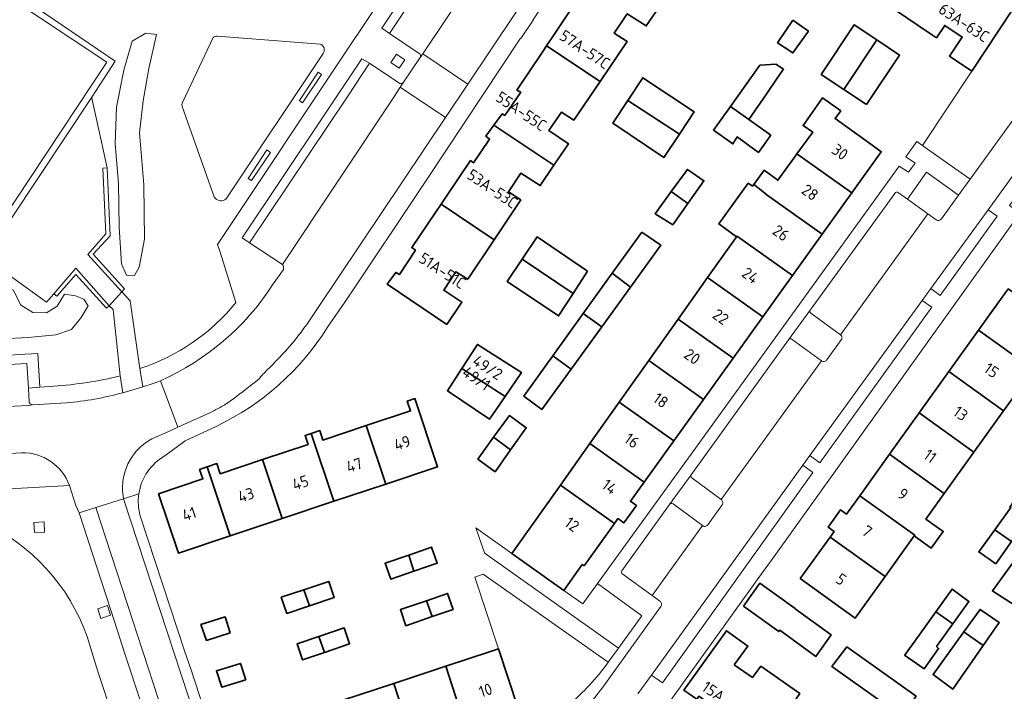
# Model space of a CAD drawing. Extents: x 150256 to 156914, y 461459 to 469481.
# Tile 341 of 656: x 155535 to 155651, y 464110 to 464190. Entities that reach past the tile are written whole.
import ezdxf
from ezdxf.enums import TextEntityAlignment as Align

# ---------------------------------------------------------------- set-up
doc = ezdxf.new("R2010")
doc.units = 0
doc.header["$LTSCALE"] = 0.75
for name, color, linetype, lineweight in [('B-RO-GR-BEPLANTING_CULTUUR_BODEMBEDEKKER-GV', 251, 'CONTINUOUS', 18), ('B-RO-GR-GROENVOORZIENING-GV', 251, 'CONTINUOUS', 18), ('B-RO-GR-HAAG-GV', 251, 'CONTINUOUS', 13), ('B-RO-IE-TERREINAFSCHEIDING_KUNSTMATIG_MUUR-G', 251, 'IE-TERREINAFSCHEIDING-KUNSTMATIG-DICHT', 18), ('B-RO-IE-TERREINAFSCHEIDING_KUNSTMATIG_MUUR-GV', 251, 'CONTINUOUS', 18), ('B-RO-OG-BEBOUWING-GV', 6, 'CONTINUOUS', 35), ('B-RO-OG-BEBOUWING-T18', 1, 'CONTINUOUS', 18), ('B-RO-OG-TERREIN_CULTUURSCHEIDING-GV', 251, 'CONTINUOUS', 18), ('B-RO-OG-TERREIN_ONBEGROEID-GV', 251, 'CONTINUOUS', 18), ('B-RO-VH-VERHARDING_ASFALT-GV', 251, 'CONTINUOUS', 18), ('B-RO-VH-VERHARDING_BEDRIJFSVLOERPLAAT-GV', 251, 'CONTINUOUS', 18), ('B-RO-VH-VERHARDING_BETONSTRAATSTEEN-GV', 251, 'CONTINUOUS', 18), ('B-RO-VH-VERHARDING_TEGEL-GV', 251, 'CONTINUOUS', 18), ('B-RO-VH-VERHARDING_TEGEL_RUBBER-GV', 251, 'CONTINUOUS', 18)]:
    doc.layers.add(name, color=color, linetype=linetype, lineweight=lineweight)
doc.styles.add('NLCS-ISO-M200-T18', font='NLCS-ISO.ttf', dxfattribs={"height": 360})
doc.linetypes.add('IE-TERREINAFSCHEIDING-KUNSTMATIG-DICHT', pattern='A,8,-1,[82,NLCS.SHX,S=0.75,R=90,X=0,Y=0],-1', length=10)

msp = doc.modelspace()

# ---------------------------------------------------------------- linework, layer by layer
at = {"layer": 'B-RO-GR-BEPLANTING_CULTUUR_BODEMBEDEKKER-GV'}
for points in [[(155652.969, 464192.089), (155652.083, 464190.751), (155647.302, 464183.531), (155641.479, 464174.735), (155642.073, 464174.313), (155647.094, 464170.749), (155657.135, 464184.587), (155655.434, 464185.763)], [(155604.271, 464113.563), (155589.487, 464123.983), (155588.48, 464123.654), (155591.283, 464115.159)], [(155591.283, 464115.159), (155593.618, 464108.085), (155594.528, 464105.328)]]:
    msp.add_lwpolyline(points, dxfattribs=at)
msp.add_lwpolyline([(155589.708, 464126.448), (155590.534, 464125.832), (155605.486, 464115.247), (155608.251, 464119.079), (155603.02, 464122.909), (155601.252, 464120.468), (155599.033, 464122.075), (155592.876, 464126.441), (155588.608, 464129.467), (155589.618, 464126.515)], close=True, dxfattribs=at)
msp.add_lwpolyline([(155599.524, 464108.475, 0.06314), (155604.271, 464113.563)], format="xyb", dxfattribs=at)
at = {"layer": 'B-RO-GR-GROENVOORZIENING-GV'}
for points in [[(155591.343, 464209.334), (155577.473, 464188.606), (155578.406, 464188.001), (155592.525, 464209.228), (155596.432, 464206.653)], [(155645.731, 464168.846), (155641.922, 464171.576), (155639.669, 464168.38), (155642.108, 464166.634), (155643.078, 464165.939)], [(155643.699, 464166.043), (155645.731, 464168.846)], [(155628.167, 464155.241), (155625.612, 464151.723)], [(155631.748, 464152.329), (155628.234, 464154.895)], [(155626.044, 464151.789), (155629.498, 464149.251)], [(155630.146, 464149.358), (155631.852, 464151.715)], [(155614.083, 464135.757), (155611.526, 464132.234)], [(155617.65, 464132.818), (155614.159, 464135.381)], [(155611.943, 464132.304), (155615.416, 464129.737)], [(155616.05, 464129.841), (155617.744, 464132.193)]]:
    msp.add_lwpolyline(points, dxfattribs=at)
for points in [[(155578.555, 464184.546), (155579.541, 464183.862), (155580.225, 464184.848), (155579.239, 464185.532)], [(155576.037, 464184.454), (155575.138, 464185.004), (155560.95, 464163.815), (155561.844, 464163.209), (155573.45, 464180.587)], [(155649.215, 464167.105), (155642.437, 464157.8), (155643.548, 464156.987), (155650.286, 464166.348)], [(155628.14, 464138.059), (155629.318, 464137.172), (155642.551, 464155.606), (155641.424, 464156.404)], [(155530.546, 464148.648), (155535.496, 464148.924), (155535.683, 464146.022), (155537.028, 464146.12), (155536.787, 464150.112), (155535.284, 464150.021), (155523.847, 464149.329), (155523.915, 464148.204), (155527.792, 464148.438)], [(155609.395, 464112.063), (155610.707, 464111.127), (155628.492, 464136.031), (155627.31, 464136.897)], [(155537.52, 464130.182), (155536.322, 464130.116), (155536.388, 464128.918), (155537.586, 464128.984)], [(155545.389, 464119.136), (155545.022, 464120.279), (155543.879, 464119.912), (155544.246, 464118.769)]]:
    msp.add_lwpolyline(points, close=True, dxfattribs=at)
for points in [[(155643.078, 464165.939, 0.4023494), (155643.699, 464166.043)], [(155628.234, 464154.895, -0.4246051), (155628.167, 464155.241)], [(155625.612, 464151.723, -0.3890043), (155626.044, 464151.789)], [(155631.852, 464151.715, 0.4429775), (155631.748, 464152.329)], [(155629.498, 464149.251, 0.4275339), (155630.146, 464149.358)], [(155614.159, 464135.381, -0.3987716), (155614.083, 464135.757)], [(155617.744, 464132.193, 0.4352215), (155617.65, 464132.818)], [(155611.526, 464132.234, -0.4078555), (155611.943, 464132.304)], [(155615.416, 464129.737, 0.4196507), (155616.05, 464129.841)]]:
    msp.add_lwpolyline(points, format="xyb", dxfattribs=at)
at = {"layer": 'B-RO-GR-HAAG-GV'}
msp.add_lwpolyline([(155596.922, 464206.732), (155598.242, 464208.752), (155592.922, 464211.852), (155591.343, 464209.334), (155577.473, 464188.606), (155578.406, 464188.001), (155592.525, 464209.228), (155596.432, 464206.653)], dxfattribs=at)
for points in [[(155561.844, 464163.209), (155573.45, 464180.587), (155576.037, 464184.454), (155575.138, 464185.004), (155560.95, 464163.815)], [(155523.915, 464148.204), (155527.792, 464148.438), (155530.546, 464148.648), (155535.496, 464148.924), (155535.683, 464146.022), (155537.028, 464146.12), (155536.787, 464150.112), (155535.284, 464150.021), (155523.847, 464149.329)]]:
    msp.add_lwpolyline(points, close=True, dxfattribs=at)
at = {"layer": 'B-RO-IE-TERREINAFSCHEIDING_KUNSTMATIG_MUUR-G'}
for points in [[(155569.964, 464183.4), (155570.364, 464183.137), (155568.117, 464179.781), (155567.745, 464180.046)], [(155563.868, 464174.216), (155564.295, 464173.917), (155562.065, 464170.568), (155561.669, 464170.819)]]:
    msp.add_lwpolyline(points, close=True, dxfattribs=at)
for points in [[(155546.716, 464157.421), (155547.05, 464157.783), (155543.335, 464161.863), (155545.332, 464164.045), (155544.98, 464172.069), (155544.454, 464172.028)], [(155538.681, 464157.177), (155539.046, 464156.901), (155541.262, 464159.449), (155544.894, 464155.476), (155545.223, 464155.767)]]:
    msp.add_lwpolyline(points, dxfattribs=at)
at = {"layer": 'B-RO-IE-TERREINAFSCHEIDING_KUNSTMATIG_MUUR-GV'}
for points in [[(155567.745, 464180.046), (155568.117, 464179.781), (155570.364, 464183.137), (155569.964, 464183.4)], [(155564.295, 464173.917), (155563.868, 464174.216), (155561.669, 464170.819), (155562.065, 464170.568)], [(155546.716, 464157.421), (155547.05, 464157.783), (155543.335, 464161.863), (155545.332, 464164.045), (155544.98, 464172.069), (155544.454, 464172.028), (155544.815, 464164.293), (155542.709, 464161.842)], [(155538.681, 464157.177), (155539.046, 464156.901), (155541.262, 464159.449), (155544.894, 464155.476), (155545.223, 464155.767), (155541.269, 464160.21)]]:
    msp.add_lwpolyline(points, close=True, dxfattribs=at)
at = {"layer": 'B-RO-OG-BEBOUWING-GV'}
for points in [[(155642.285, 464188.041), (155643.114, 464187.482), (155644.099, 464188.941), (155646.158, 464187.551), (155644.64, 464185.303), (155647.302, 464183.531), (155652.083, 464190.751), (155650.541, 464191.79), (155650.281, 464191.404), (155647.543, 464193.243), (155647.801, 464193.63), (155643.68, 464196.385), (155642.647, 464197.076), (155638.397, 464190.665)], [(155596.986, 464186.535), (155603.313, 464182.301), (155606.533, 464187.032), (155604.988, 464188.032), (155606.531, 464190.331), (155608.776, 464188.881), (155610.356, 464191.176), (155603.317, 464196.002), (155602.391, 464194.531), (155602.74, 464194.281), (155600.847, 464191.432), (155600.497, 464191.782), (155597.874, 464187.862)], [(155626.104, 464189.569), (155624.32, 464186.894), (155626.13, 464185.677), (155627.969, 464188.271)], [(155632.166, 464181.352), (155636.077, 464187.223), (155633.395, 464189.01), (155629.484, 464183.139)], [(155596.986, 464186.535), (155596.443, 464185.724), (155593.474, 464181.287), (155593.922, 464181.037), (155592.029, 464178.289), (155591.729, 464178.489), (155590.738, 464177.137), (155597.838, 464172.386), (155599.56, 464174.938), (155597.265, 464176.488), (155598.76, 464178.687), (155600.207, 464177.736), (155603.313, 464182.301)], [(155634.847, 464179.566), (155638.759, 464185.437), (155636.077, 464187.223), (155632.166, 464181.352)], [(155624.358, 464182.797), (155625.027, 464183.762), (155624.109, 464184.356), (155622.217, 464184.249), (155618.729, 464179.354), (155620.897, 464177.809), (155622.946, 464180.762)], [(155606.595, 464180.052), (155612.689, 464176.058), (155614.446, 464178.702), (155608.363, 464182.75)], [(155631.81, 464178.815), (155629.621, 464180.355), (155628.986, 464179.451), (155627.324, 464177.086), (155628.466, 464176.324), (155627.144, 464174.486), (155626.608, 464173.74), (155633.088, 464169.108), (155636.587, 464173.983), (155635.775, 464174.566), (155631.116, 464177.91), (155631.12, 464177.915)], [(155606.595, 464180.052), (155604.826, 464177.354), (155610.859, 464173.305), (155612.689, 464176.058)], [(155618.729, 464179.354), (155616.729, 464176.547), (155616.857, 464176.457), (155619.026, 464174.925), (155619.54, 464175.736), (155622.053, 464173.897), (155623.513, 464175.945), (155620.897, 464177.809)], [(155590.738, 464177.137), (155589.787, 464175.84), (155590.235, 464175.49), (155588.342, 464172.692), (155587.993, 464172.942), (155585.312, 464168.984), (155584.506, 464167.795), (155590.764, 464163.555), (155593.929, 464168.292), (155592.482, 464169.241), (155593.927, 464171.441), (155596.222, 464169.99), (155597.838, 464172.386)], [(155626.608, 464173.74), (155626.242, 464173.231), (155624.36, 464170.615), (155622.711, 464171.808), (155621.486, 464170.115), (155622.164, 464169.582), (155623.092, 464168.852), (155629.577, 464164.217), (155633.088, 464169.108)], [(155611.732, 464169.283), (155613.681, 464167.859), (155615.595, 464170.557), (155613.65, 464171.906)], [(155619.577, 464163.965), (155626.066, 464159.326), (155629.577, 464164.217), (155623.092, 464168.852), (155622.164, 464169.582), (155621.486, 464170.115), (155621.339, 464169.911), (155620.851, 464170.264), (155617.371, 464165.449), (155619.463, 464163.937), (155619.514, 464164.01)], [(155613.681, 464167.859), (155611.732, 464169.283), (155609.814, 464166.659), (155611.907, 464165.359)], [(155584.506, 464167.795), (155583.916, 464166.925), (155581.018, 464162.648), (155581.467, 464162.348), (155579.574, 464159.449), (155579.125, 464159.699), (155578.129, 464158.299), (155585.162, 464153.55), (155586.956, 464156.198), (155584.811, 464157.598), (155586.256, 464159.797), (155587.652, 464158.897), (155590.764, 464163.555)], [(155608.243, 464164.491), (155604.747, 464159.622), (155606.896, 464157.981), (155610.486, 464162.95)], [(155601.84, 464159.863), (155595.857, 464163.912), (155594.088, 464161.264), (155600.13, 464157.229)], [(155622.555, 464154.435), (155626.066, 464159.326), (155619.577, 464163.965), (155619.514, 464164.01), (155619.463, 464163.937), (155619.379, 464163.819), (155616.031, 464159.098)], [(155600.13, 464157.229), (155594.088, 464161.264), (155592.319, 464158.615), (155598.401, 464154.566)], [(155601.324, 464154.854), (155603.505, 464153.288), (155606.896, 464157.981), (155604.747, 464159.622)], [(155612.549, 464154.188), (155619.045, 464149.544), (155622.555, 464154.435), (155616.031, 464159.098)], [(155648.089, 464152.863), (155654.585, 464148.214), (155658.103, 464153.105), (155651.602, 464157.758)], [(155603.505, 464153.288), (155601.324, 464154.854), (155597.716, 464149.836), (155599.883, 464148.274)], [(155619.045, 464149.544), (155612.549, 464154.188), (155609.067, 464149.276), (155615.534, 464144.653)], [(155651.066, 464143.323), (155654.585, 464148.214), (155648.089, 464152.863), (155644.575, 464147.969)], [(155586.949, 464148.331), (155592.062, 464145.03), (155594.003, 464147.875), (155588.795, 464151.19), (155588.644, 464150.957)], [(155597.716, 464149.836), (155594.294, 464145.061), (155596.428, 464143.493), (155599.883, 464148.274)], [(155605.584, 464144.364), (155612.023, 464139.762), (155615.534, 464144.653), (155609.067, 464149.276)], [(155592.062, 464145.03), (155586.949, 464148.331), (155585.253, 464145.705), (155590.216, 464142.324)], [(155641.062, 464143.075), (155647.549, 464138.433), (155651.066, 464143.323), (155644.575, 464147.969)], [(155577.956, 464134.666), (155584.09, 464136.709), (155581.401, 464144.779), (155580.503, 464144.48), (155580.886, 464143.331), (155575.651, 464141.587)], [(155612.023, 464139.762), (155605.584, 464144.364), (155602.102, 464139.453), (155608.513, 464134.871)], [(155644.03, 464133.542), (155647.549, 464138.433), (155641.062, 464143.075), (155637.548, 464138.18)], [(155590.704, 464140.2), (155592.727, 464138.73), (155594.567, 464141.324), (155592.573, 464142.773)], [(155577.956, 464134.666), (155575.651, 464141.587), (155570.503, 464139.872), (155570.131, 464140.989), (155569.142, 464140.66), (155571.82, 464132.621)], [(155569.142, 464140.66), (155568.403, 464140.414), (155568.758, 464139.349), (155563.359, 464137.551), (155565.683, 464130.577), (155571.82, 464132.621)], [(155592.727, 464138.73), (155590.704, 464140.2), (155588.835, 464137.626), (155590.88, 464136.127)], [(155605.002, 464129.98), (155605.425, 464130.57), (155606.136, 464130.06), (155607.614, 464132.119), (155606.903, 464132.629), (155608.513, 464134.871), (155602.102, 464139.453), (155598.62, 464134.542)], [(155563.359, 464137.551), (155558.359, 464135.885), (155557.962, 464137.077), (155556.825, 464136.699), (155559.546, 464128.532), (155565.683, 464130.577)], [(155640.559, 464128.616), (155640.49, 464128.52), (155642.502, 464127.08), (155643.913, 464129.052), (155641.859, 464130.523), (155644.03, 464133.542), (155637.548, 464138.18), (155634.035, 464133.285)], [(155556.825, 464136.699), (155555.927, 464136.4), (155556.305, 464135.266), (155551.066, 464133.521), (155553.409, 464126.488), (155559.546, 464128.532)], [(155598.62, 464134.542), (155593.455, 464127.257), (155592.876, 464126.441), (155599.033, 464122.075), (155601.207, 464125.142), (155601.42, 464124.989), (155605.002, 464129.98)], [(155655.758, 464132.73), (155653.477, 464134.336), (155651.796, 464131.945), (155651.896, 464131.873), (155650.004, 464129.251), (155651.997, 464127.851), (155653.84, 464130.474), (155654.059, 464130.316)], [(155637.045, 464123.723), (155640.49, 464128.52), (155640.559, 464128.616), (155634.035, 464133.285), (155632.475, 464131.112), (155631.769, 464131.619), (155630.298, 464129.565), (155631.002, 464129.06), (155630.521, 464128.391)], [(155650.154, 464125.227), (155651.997, 464127.851), (155650.004, 464129.251), (155648.11, 464126.626)], [(155626.988, 464123.468), (155633.503, 464118.79), (155634.086, 464119.602), (155637.045, 464123.723), (155630.521, 464128.391)], [(155580.683, 464126.263), (155581.287, 464124.345), (155584.038, 464125.304), (155583.377, 464127.202)], [(155655.642, 464125.193), (155653.287, 464126.907), (155649.742, 464122.012), (155649.917, 464121.899), (155652.309, 464120.362)], [(155581.287, 464124.345), (155580.683, 464126.263), (155577.877, 464125.285), (155578.539, 464123.387)], [(155568.927, 464120.255), (155568.245, 464122.15), (155565.592, 464121.261), (155566.24, 464119.354)], [(155568.927, 464120.255), (155571.85, 464121.234), (155571.211, 464123.143), (155568.245, 464122.15)], [(155620.263, 464120.218), (155624.457, 464117.201), (155624.565, 464117.352), (155628.847, 464114.271), (155630.673, 464116.809), (155626.381, 464119.897), (155626.399, 464119.922), (155622.216, 464122.932)], [(155645.046, 464118.106), (155646.964, 464120.779), (155644.97, 464122.229), (155643.047, 464119.541)], [(155582.755, 464120.854), (155583.459, 464118.97), (155585.921, 464119.816), (155585.269, 464121.717)], [(155583.459, 464118.97), (155582.755, 464120.854), (155579.687, 464119.8), (155580.34, 464117.899)], [(155648.651, 464115.568), (155650.527, 464118.279), (155648.412, 464119.732), (155648.284, 464119.82), (155646.353, 464117.158)], [(155559.547, 464117.049), (155558.944, 464118.945), (155556.075, 464118.032), (155556.727, 464116.151)], [(155645.046, 464118.106), (155643.047, 464119.541), (155641.076, 464116.787), (155639.397, 464114.501), (155639.337, 464114.42), (155641.661, 464112.798), (155643.364, 464115.203), (155643.129, 464115.435)], [(155570.71, 464114.728), (155573.679, 464115.741), (155573.03, 464117.643), (155570.04, 464116.624)], [(155570.71, 464114.728), (155570.04, 464116.624), (155567.464, 464115.745), (155568.113, 464113.842)], [(155619.191, 464113.254), (155620.795, 464115.487), (155619.081, 464116.715), (155618.268, 464117.297), (155613.233, 464110.267), (155614.751, 464109.189), (155615.003, 464109.542), (155617.685, 464107.631), (155617.428, 464107.27), (155622.034, 464103.984), (155622.563, 464103.607), (155626.947, 464109.878), (155622.333, 464113.103), (155621.337, 464111.754)], [(155648.651, 464115.568), (155646.353, 464117.158), (155642.715, 464112.118), (155645.066, 464110.388)], [(155593.618, 464108.085), (155591.283, 464115.159), (155590.334, 464114.846), (155585.045, 464113.101), (155587.356, 464106.018)], [(155640.696, 464109.565), (155632.51, 464115.384), (155630.716, 464113.085), (155639.003, 464107.187)], [(155561.374, 464111.505), (155560.776, 464113.439), (155557.907, 464112.552), (155558.543, 464110.63)], [(155578.895, 464111.071), (155581.206, 464103.988), (155587.356, 464106.018), (155585.045, 464113.101)], [(155572.745, 464109.041), (155575.056, 464101.958), (155581.206, 464103.988), (155578.895, 464111.071)]]:
    msp.add_lwpolyline(points, close=True, dxfattribs=at)
at = {"layer": 'B-RO-OG-TERREIN_CULTUURSCHEIDING-GV'}
for points in [[(155529.173, 464196.097), (155545.946, 464184.711), (155543.157, 464180.45), (155543.185, 464180.323), (155544.98, 464172.069), (155545.332, 464164.045), (155543.335, 464161.863), (155547.05, 464157.783), (155546.716, 464157.421), (155547.687, 464156.349), (155548.859, 464148.328)], [(155560.214, 464156.132), (155558.344, 464162.1), (155558.053, 464163.027), (155573.459, 464186.159), (155577.42, 464192.077)], [(155553.881, 464179.817), (155557.54, 464187.501)], [(155558.045, 464187.681), (155570.192, 464186.737)], [(155570.554, 464185.627), (155559.077, 464168.436)], [(155557.664, 464168.641), (155553.862, 464179.361)], [(155545.223, 464155.767), (155544.894, 464155.476), (155541.262, 464159.449), (155539.046, 464156.901), (155538.681, 464157.177), (155537.808, 464156.174), (155530.514, 464161.44), (155523.728, 464151.296), (155523.626, 464151.144), (155523.832, 464148.199), (155523.915, 464148.204), (155523.847, 464149.329), (155535.284, 464150.021), (155536.787, 464150.112), (155537.028, 464146.12), (155538.66, 464146.239)], [(155546.523, 464147.452), (155545.685, 464155.304), (155545.223, 464155.767)]]:
    msp.add_lwpolyline(points, dxfattribs=at)
for points in [[(155549.233, 464180.012), (155549.924, 464183.84), (155550.828, 464187.881), (155549.552, 464188.041), (155547.927, 464187.089), (155546.946, 464183.627), (155546.095, 464179.267), (155545.936, 464174.907), (155546.308, 464170.227), (155546.414, 464165.069), (155546.68, 464160.709), (155547.265, 464159.38), (155548.222, 464159.327), (155548.754, 464160.337), (155549.392, 464163.634), (155549.339, 464170.068), (155548.807, 464176.236)], [(155549.233, 464180.012), (155548.807, 464176.236), (155549.339, 464170.068), (155549.392, 464163.634), (155548.754, 464160.337), (155548.222, 464159.327), (155547.265, 464159.38), (155546.68, 464160.709), (155546.414, 464165.069), (155546.308, 464170.227), (155545.936, 464174.907), (155546.095, 464179.267), (155546.946, 464183.627), (155547.927, 464187.089), (155549.552, 464188.041), (155550.828, 464187.881), (155549.924, 464183.84)], [(155567.745, 464180.046), (155569.964, 464183.4), (155570.364, 464183.137), (155568.117, 464179.781)], [(155564.295, 464173.917), (155562.065, 464170.568), (155561.669, 464170.819), (155563.868, 464174.216)], [(155536.205, 464154.966), (155537.8, 464154.913), (155539.076, 464155.711), (155539.927, 464157.146), (155541.256, 464156.934), (155542.214, 464156.561), (155542.745, 464155.764), (155541.895, 464154.381), (155540.778, 464152.945), (155538.917, 464152.307), (155535.62, 464151.988), (155532.589, 464151.829), (155530.355, 464152.945), (155530.355, 464155.019), (155532.841, 464158.002), (155533.918, 464157.625), (155534.716, 464155.87)], [(155536.205, 464154.966), (155534.716, 464155.87), (155533.918, 464157.625), (155532.841, 464158.002), (155530.355, 464155.019), (155530.355, 464152.945), (155532.589, 464151.829), (155535.62, 464151.988), (155538.917, 464152.307), (155540.778, 464152.945), (155541.895, 464154.381), (155542.745, 464155.764), (155542.214, 464156.561), (155541.256, 464156.934), (155539.927, 464157.146), (155539.076, 464155.711), (155537.8, 464154.913)]]:
    msp.add_lwpolyline(points, close=True, dxfattribs=at)
for points in [[(155557.54, 464187.501, -0.2023835), (155558.045, 464187.681)], [(155570.192, 464186.737, -0.4956631), (155570.554, 464185.627)], [(155553.862, 464179.361, -0.146858), (155553.881, 464179.817)], [(155559.077, 464168.436, -0.4875185), (155557.664, 464168.641)], [(155548.859, 464148.328, 0.142533), (155560.214, 464156.132)], [(155538.66, 464146.239, 0.0408142), (155546.523, 464147.452)]]:
    msp.add_lwpolyline(points, format="xyb", dxfattribs=at)
at = {"layer": 'B-RO-OG-TERREIN_ONBEGROEID-GV'}
for points in [[(155557.54, 464187.501), (155553.881, 464179.817)], [(155570.192, 464186.737), (155558.045, 464187.681)], [(155559.077, 464168.436), (155570.554, 464185.627)], [(155553.862, 464179.361), (155557.664, 464168.641)]]:
    msp.add_lwpolyline(points, dxfattribs=at)
for points in [[(155558.045, 464187.681, 0.2023835), (155557.54, 464187.501)], [(155570.554, 464185.627, 0.4956631), (155570.192, 464186.737)], [(155553.881, 464179.817, 0.146858), (155553.862, 464179.361)], [(155557.664, 464168.641, 0.4875185), (155559.077, 464168.436)]]:
    msp.add_lwpolyline(points, format="xyb", dxfattribs=at)
at = {"layer": 'B-RO-VH-VERHARDING_ASFALT-GV'}
for points in [[(155596.432, 464206.653), (155582.321, 464185.58), (155587.671, 464181.997), (155609.663, 464214.891), (155610.015, 464215.403), (155610.798, 464216.54)], [(155657.722, 464185.396), (155657.135, 464184.587), (155647.094, 464170.749), (155645.731, 464168.846), (155643.699, 464166.043)], [(155607.787, 464109.854), (155609.395, 464112.063), (155627.31, 464136.897), (155628.14, 464138.059), (155641.424, 464156.404), (155642.437, 464157.8), (155649.215, 464167.105), (155660.885, 464183.217)], [(155569.879, 464155.432), (155585.018, 464178.035), (155579.662, 464181.623), (155578.978, 464180.548), (155565.729, 464160.661)], [(155643.078, 464165.939), (155642.108, 464166.634), (155631.748, 464152.329)], [(155565.848, 464160.07), (155564.558, 464158.226)], [(155631.852, 464151.715), (155630.146, 464149.358)], [(155629.498, 464149.251), (155617.65, 464132.818)], [(155550.282, 464140.02), (155552.454, 464140.973), (155553.338, 464141.411), (155551.285, 464146.887), (155550.421, 464146.567), (155549.21, 464146.167), (155546.848, 464145.475)], [(155551.285, 464146.887), (155553.338, 464141.411), (155557.12, 464143.076)], [(155540.154, 464144.264), (155536.16, 464144.021), (155535.711, 464143.978), (155530.582, 464143.705)], [(155530.419, 464143.696), (155529.786, 464143.65), (155528.879, 464143.556), (155529.106, 464138.008), (155530.069, 464138.065), (155534.861, 464138.359)], [(155540.51, 464134.498), (155541.295, 464132.12), (155541.666, 464131.252), (155543.637, 464131.881), (155546.928, 464132.932), (155546.796, 464133.898)], [(155617.744, 464132.193), (155616.05, 464129.841)], [(155615.416, 464129.737), (155609.475, 464121.474), (155610.37, 464120.804)], [(155610.504, 464120.169), (155603.619, 464110.642), (155602.415, 464109.05)]]:
    msp.add_lwpolyline(points, dxfattribs=at)
for points in [[(155538.681, 464157.177), (155541.269, 464160.21), (155545.223, 464155.767), (155546.716, 464157.421), (155542.709, 464161.842), (155544.815, 464164.293), (155544.454, 464172.028), (155544.98, 464172.069), (155543.185, 464180.323), (155543.157, 464180.45), (155543.083, 464180.336), (155530.514, 464161.44), (155537.808, 464156.174)], [(155548.859, 464148.328), (155547.687, 464156.349), (155546.716, 464157.421), (155545.223, 464155.767), (155545.685, 464155.304), (155546.523, 464147.452), (155546.848, 464145.475), (155549.21, 464146.167)], [(155543.637, 464131.881), (155554.779, 464097.813), (155558.073, 464098.895), (155546.928, 464132.932)]]:
    msp.add_lwpolyline(points, close=True, dxfattribs=at)
for points in [[(155643.699, 464166.043, -0.4023494), (155643.078, 464165.939)], [(155565.729, 464160.661, -0.1776184), (155565.848, 464160.07)], [(155564.558, 464158.226, -0.1452981), (155551.285, 464146.887)], [(155564.159, 464148.384, 0.0570198), (155569.879, 464155.432)], [(155631.748, 464152.329, -0.4429775), (155631.852, 464151.715)], [(155630.146, 464149.358, -0.4275339), (155629.498, 464149.251)], [(155563.011, 464147.173, -0.0411238), (155564.159, 464148.384)], [(155559.073, 464144.155, 0.0212845), (155563.011, 464147.173)], [(155546.848, 464145.475, -0.0449538), (155540.154, 464144.264)], [(155557.12, 464143.076, 0.0158455), (155559.073, 464144.155)], [(155546.796, 464133.898, -0.2874749), (155550.282, 464140.02)], [(155534.861, 464138.359, -0.3217414), (155540.51, 464134.498)], [(155617.65, 464132.818, -0.4352215), (155617.744, 464132.193)], [(155616.05, 464129.841, -0.4196507), (155615.416, 464129.737)], [(155610.37, 464120.804, -0.4282198), (155610.504, 464120.169)]]:
    msp.add_lwpolyline(points, format="xyb", dxfattribs=at)
at = {"layer": 'B-RO-VH-VERHARDING_BEDRIJFSVLOERPLAAT-GV'}
for points in [[(155530.514, 464161.44), (155543.083, 464180.336), (155543.157, 464180.45), (155545.946, 464184.711), (155529.173, 464196.097), (155506.73, 464162.513), (155508.396, 464161.414), (155523.728, 464151.296)], [(155523.38, 464152.061), (155507.454, 464162.648), (155529.21, 464195.034), (155544.962, 464184.592)]]:
    msp.add_lwpolyline(points, close=True, dxfattribs=at)
at = {"layer": 'B-RO-VH-VERHARDING_BETONSTRAATSTEEN-GV'}
for points in [[(155596.432, 464206.653), (155592.525, 464209.228), (155578.406, 464188.001), (155581.92, 464185.628)], [(155582.024, 464185.136), (155582.321, 464185.58), (155596.432, 464206.653)], [(155579.48, 464182.142), (155576.037, 464184.454), (155573.45, 464180.587), (155561.844, 464163.209)], [(155561.844, 464163.209), (155565.729, 464160.661), (155578.978, 464180.548), (155579.662, 464181.623), (155580.043, 464182.22)], [(155638.191, 464169.066), (155628.167, 464155.241)], [(155628.234, 464154.895), (155631.748, 464152.329), (155642.108, 464166.634), (155639.669, 464168.38), (155638.615, 464169.135)], [(155625.612, 464151.723), (155614.083, 464135.757)], [(155614.159, 464135.381), (155617.65, 464132.818), (155629.498, 464149.251), (155626.044, 464151.789)], [(155535.761, 464144.411), (155535.683, 464146.022), (155535.496, 464148.924), (155530.546, 464148.648), (155530.785, 464144.109)], [(155530.582, 464143.705), (155535.711, 464143.978), (155536.16, 464144.021)], [(155611.526, 464132.234), (155605.87, 464124.375)], [(155605.9, 464124.09), (155609.475, 464121.474), (155615.416, 464129.737), (155611.943, 464132.304)]]:
    msp.add_lwpolyline(points, dxfattribs=at)
for points in [[(155582.024, 464185.136), (155580.043, 464182.22), (155579.662, 464181.623), (155585.018, 464178.035), (155587.671, 464181.997), (155582.321, 464185.58)], [(155554.779, 464097.813), (155543.637, 464131.881), (155541.666, 464131.252), (155545.883, 464118.259), (155547.112, 464114.456), (155552.816, 464097.159)]]:
    msp.add_lwpolyline(points, close=True, dxfattribs=at)
for points in [[(155581.92, 464185.628, -0.3455552), (155582.024, 464185.136)], [(155580.043, 464182.22, -0.4580803), (155579.48, 464182.142)], [(155638.615, 464169.135, 0.4600055), (155638.191, 464169.066)], [(155628.167, 464155.241, 0.4246051), (155628.234, 464154.895)], [(155626.044, 464151.789, 0.3890043), (155625.612, 464151.723)], [(155536.16, 464144.021, -0.3561441), (155535.761, 464144.411)], [(155614.083, 464135.757, 0.3987716), (155614.159, 464135.381)], [(155611.943, 464132.304, 0.4078555), (155611.526, 464132.234)], [(155605.87, 464124.375, 0.4635673), (155605.9, 464124.09)]]:
    msp.add_lwpolyline(points, format="xyb", dxfattribs=at)
at = {"layer": 'B-RO-VH-VERHARDING_TEGEL-GV'}
for points in [[(155595.38, 464189.562), (155595.361, 464189.575), (155606.416, 464206.111), (155607.846, 464208.227), (155611.776, 464214.161), (155610.015, 464215.403), (155609.663, 464214.891), (155587.671, 464181.997), (155585.018, 464178.035), (155569.879, 464155.432)], [(155591.343, 464209.334), (155589.619, 464210.273), (155588.976, 464209.355), (155577.42, 464192.077), (155573.459, 464186.159), (155558.053, 464163.027), (155558.344, 464162.1), (155560.214, 464156.132)], [(155581.92, 464185.628), (155578.406, 464188.001), (155577.473, 464188.606), (155591.343, 464209.334)], [(155571.067, 464153.238), (155573.125, 464156.18), (155574.498, 464158.239), (155574.471, 464158.258), (155581.387, 464168.556), (155582.799, 464170.692), (155593.91, 464187.428), (155593.943, 464187.406), (155595.38, 464189.562)], [(155580.043, 464182.22), (155582.024, 464185.136)], [(155565.729, 464160.661), (155561.844, 464163.209), (155560.95, 464163.815), (155575.138, 464185.004), (155576.037, 464184.454), (155579.48, 464182.142)], [(155660.885, 464183.217), (155649.215, 464167.105), (155650.286, 464166.348), (155643.548, 464156.987), (155642.437, 464157.8), (155641.424, 464156.404), (155642.551, 464155.606), (155629.318, 464137.172), (155628.14, 464138.059), (155627.31, 464136.897), (155628.492, 464136.031), (155610.707, 464111.127), (155609.395, 464112.063), (155607.787, 464109.854)], [(155638.345, 464088.628), (155636.575, 464086.159), (155619.83, 464098.199), (155621.543, 464100.603), (155620.272, 464101.508), (155620.094, 464101.259), (155619.771, 464101.494), (155619.525, 464101.157), (155618.217, 464099.364), (155609.316, 464105.762), (155610.584, 464107.531), (155622.609, 464124.31), (155623.698, 464125.83), (155651.84, 464165.1), (155652.998, 464166.716), (155651.763, 464167.612), (155662.257, 464182.075)], [(155638.615, 464169.135), (155639.669, 464168.38), (155641.922, 464171.576), (155645.731, 464168.846), (155647.094, 464170.749), (155642.073, 464174.313), (155641.479, 464174.735), (155640.793, 464175.221), (155639.479, 464173.399), (155640.576, 464172.624), (155639.821, 464171.557), (155638.688, 464172.301), (155613.771, 464137.754), (155603.02, 464122.909), (155608.251, 464119.079), (155605.486, 464115.247), (155604.271, 464113.563)], [(155614.083, 464135.757), (155625.612, 464151.723), (155628.167, 464155.241), (155638.191, 464169.066)], [(155564.558, 464158.226), (155565.848, 464160.07)], [(155548.859, 464148.328), (155549.21, 464146.167), (155550.421, 464146.567), (155551.285, 464146.887)], [(155546.848, 464145.475), (155546.523, 464147.452)], [(155538.66, 464146.239), (155537.028, 464146.12), (155535.683, 464146.022), (155535.761, 464144.411)], [(155536.16, 464144.021), (155540.154, 464144.264)], [(155557.12, 464143.076), (155553.338, 464141.411), (155552.454, 464140.973), (155550.282, 464140.02)], [(155551.794, 464137.996), (155554.223, 464139.762), (155557.871, 464141.48)], [(155534.861, 464138.359), (155530.069, 464138.065), (155529.106, 464138.008), (155522.75, 464137.653), (155519.696, 464137.476), (155515.794, 464137.22), (155515.929, 464135.423), (155512.772, 464135.155), (155502.048, 464134.553), (155498.652, 464134.306), (155498.482, 464136.182), (155493.056, 464135.805), (155492.057, 464135.749), (155487.594, 464135.464)], [(155605.87, 464124.375), (155611.526, 464132.234), (155614.083, 464135.757)], [(155544.016, 464112.122), (155545.552, 464107.45), (155554.958, 464078.852), (155558.453, 464080.002), (155558.122, 464080.952), (155553.117, 464096.162), (155552.816, 464097.159), (155547.112, 464114.456), (155545.883, 464118.259), (155541.666, 464131.252), (155541.295, 464132.12), (155540.51, 464134.498), (155531.271, 464133.965), (155519.328, 464133.259)], [(155519.328, 464133.259), (155531.271, 464133.965), (155540.51, 464134.498)], [(155546.796, 464133.898), (155546.928, 464132.932), (155548.737, 464133.521)], [(155548.737, 464133.521), (155546.928, 464132.932), (155558.073, 464098.895), (155559.273, 464099.289), (155554.905, 464112.675), (155554.174, 464114.804)], [(155554.174, 464114.804), (155548.897, 464130.897)], [(155610.37, 464120.804), (155609.475, 464121.474), (155605.9, 464124.09)], [(155602.415, 464109.05), (155603.619, 464110.642), (155610.504, 464120.169)], [(155542.614, 464116.608), (155543.728, 464112.995), (155544.016, 464112.122)]]:
    msp.add_lwpolyline(points, dxfattribs=at)
for points in [[(155578.555, 464184.546), (155579.239, 464185.532), (155580.225, 464184.848), (155579.541, 464183.862)], [(155537.52, 464130.182), (155537.586, 464128.984), (155536.388, 464128.918), (155536.322, 464130.116)], [(155545.389, 464119.136), (155544.246, 464118.769), (155543.879, 464119.912), (155545.022, 464120.279)]]:
    msp.add_lwpolyline(points, close=True, dxfattribs=at)
for points in [[(155582.024, 464185.136, 0.3455552), (155581.92, 464185.628)], [(155579.48, 464182.142, 0.4580803), (155580.043, 464182.22)], [(155638.191, 464169.066, -0.4600055), (155638.615, 464169.135)], [(155565.848, 464160.07, 0.1776184), (155565.729, 464160.661)], [(155551.285, 464146.887, 0.1452981), (155564.558, 464158.226)], [(155560.214, 464156.132, -0.142533), (155548.859, 464148.328)], [(155569.879, 464155.432, -0.0570198), (155564.159, 464148.384)], [(155557.871, 464141.48, 0.1425001), (155571.067, 464153.238)], [(155564.159, 464148.384, 0.0411238), (155563.011, 464147.173)], [(155546.523, 464147.452, -0.0408142), (155538.66, 464146.239)], [(155563.011, 464147.173, -0.0212845), (155559.073, 464144.155)], [(155540.154, 464144.264, 0.0449538), (155546.848, 464145.475)], [(155535.761, 464144.411, 0.3561441), (155536.16, 464144.021)], [(155559.073, 464144.155, -0.0158455), (155557.12, 464143.076)], [(155550.282, 464140.02, 0.2874749), (155546.796, 464133.898)], [(155540.51, 464134.498, 0.3217414), (155534.861, 464138.359)], [(155548.737, 464133.521, -0.2281071), (155551.794, 464137.996)], [(155548.897, 464130.897, -0.1067288), (155548.737, 464133.521)], [(155530.195, 464130.205, -0.2027967), (155542.614, 464116.608)], [(155605.9, 464124.09, -0.4635673), (155605.87, 464124.375)], [(155610.504, 464120.169, 0.4282198), (155610.37, 464120.804)], [(155604.271, 464113.563, -0.06314), (155599.524, 464108.475)]]:
    msp.add_lwpolyline(points, format="xyb", dxfattribs=at)
at = {"layer": 'B-RO-VH-VERHARDING_TEGEL_RUBBER-GV'}
msp.add_lwpolyline([(155523.38, 464152.061), (155544.962, 464184.592), (155529.21, 464195.034), (155507.454, 464162.648)], close=True, dxfattribs=at)

# ---------------------------------------------------------------- texts
at = {"layer": 'B-RO-OG-BEBOUWING-T18', "style": 'NLCS-ISO-M200-T18'}
for s, rotation, p in [('63A-63C', 326.5, (155646.367, 464189.265)), ('57A-57C', 326.2, (155601.507, 464186.099)), ('55A-55C', 325.8, (155593.989, 464178.783)), ('30', 324.3, (155631.698, 464173.967)), ('53A-53C', 325.9, (155590.571, 464169.616)), ('28', 324.3, (155628.159, 464169.184)), ('26', 324.3, (155624.709, 464164.378)), ('51A-51C', 326.8, (155584.656, 464159.916)), ('24', 324.3, (155621.096, 464159.343)), ('22', 324.3, (155617.589, 464154.456)), ('20', 324.3, (155614.213, 464149.751)), ('49/2', 327.5, (155590.01, 464148.46)), ('15', 324.4, (155649.63, 464148.114)), ('49/1', 325.7, (155588.678, 464147.167)), ('18', 324.3, (155610.498, 464144.574)), ('13', 324.4, (155645.983, 464143.018)), ('16', 324.3, (155607.072, 464139.8)), ('49', 18.4, (155579.901, 464139.53)), ('11', 324.4, (155642.376, 464137.979)), ('47', 18.4, (155574.231, 464136.898)), ('45', 18.4, (155567.853, 464134.832)), ('14', 323, (155604.44, 464134.339)), ('43', 18.4, (155561.416, 464133.371)), ('9', 324.4, (155639.155, 464133.479)), ('41', 18.4, (155554.693, 464131.132)), ('12', 324.3, (155599.994, 464129.887)), ('7', 324.4, (155634.904, 464129.073)), ('5', 324.4, (155631.83, 464123.385)), ('15A-15C', 325.1, (155618.113, 464109.127)), ('10', 18.2, (155589.761, 464110.258))]:
    msp.add_text(s, height=1.35, rotation=rotation, dxfattribs=at).set_placement(p, align=Align.MIDDLE)

doc.saveas('drawing.dxf')
